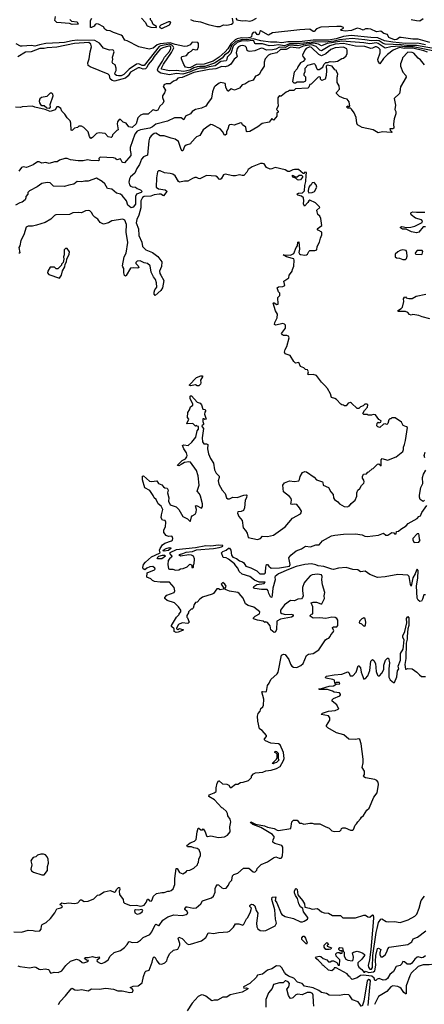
# Model space of a CAD drawing. Extents: x 2386423 to 2568864, y 578392 to 761999.
# Tile 303 of 454: x 2476545 to 2481329, y 672298 to 683936. Entities that reach past the tile are written whole.
import ezdxf

# ---------------------------------------------------------------- set-up
doc = ezdxf.new("R2010")
doc.units = 0

msp = doc.modelspace()

# ---------------------------------------------------------------- linework, layer by layer
at = {"layer": '0CON05XD'}
for points in [[(2477137, 683937), (2477159, 683919), (2477225, 683910), (2477238, 683882), (2477165, 683878), (2477135, 683892), (2476985, 683902), (2476960, 683925), (2476970, 683975)], [(2481395, 683667), (2481255, 683707), (2481195, 683705), (2481055, 683726), (2481035, 683724), (2481005, 683702), (2480975, 683700), (2480911, 683725), (2480895, 683761), (2480852, 683772), (2480815, 683799), (2480765, 683791), (2480698, 683825), (2480665, 683830), (2480635, 683827), (2480605, 683814), (2480569, 683829), (2480535, 683835), (2480470, 683810), (2480395, 683801), (2480348, 683808), (2480340, 683815), (2480373, 683835), (2480374, 683845), (2480344, 683854), (2480296, 683856), (2480104, 683846), (2480055, 683829), (2480025, 683796), (2480015, 683796), (2479975, 683823), (2479857, 683817), (2479535, 683779), (2479485, 683755), (2479396, 683804), (2479384, 683796), (2479376, 683764), (2479365, 683759), (2479353, 683763), (2479335, 683788), (2479305, 683785), (2479288, 683765), (2479287, 683735), (2479270, 683725), (2479225, 683718), (2479168, 683722), (2479115, 683710), (2479092, 683698), (2479041, 683649), (2479005, 683590), (2478974, 683555), (2478905, 683494), (2478833, 683445), (2478725, 683411), (2478633, 683407), (2478565, 683371), (2478545, 683367), (2478504, 683375), (2478484, 683405), (2478457, 683475), (2478460, 683495), (2478468, 683502), (2478518, 683512), (2478543, 683547), (2478573, 683565), (2478595, 683588), (2478625, 683580), (2478646, 683585), (2478659, 683615), (2478658, 683655), (2478650, 683665), (2478585, 683670), (2478561, 683639), (2478525, 683624), (2478495, 683621), (2478385, 683642), (2478325, 683663), (2478205, 683651), (2478172, 683638), (2478125, 683598), (2478075, 683589), (2477955, 683615), (2477815, 683688), (2477789, 683695), (2477762, 683742), (2477745, 683755), (2477654, 683784), (2477615, 683806), (2477575, 683809), (2477553, 683823), (2477535, 683850), (2477475, 683884), (2477455, 683887), (2477439, 683881), (2477425, 683860), (2477395, 683842), (2477382, 683845), (2477383, 683925), (2477398, 683955)], [(2477984, 683954), (2478028, 683908), (2478053, 683865), (2478095, 683848), (2478162, 683845), (2478162, 683855), (2478125, 683878), (2478108, 683918), (2478093, 683935), (2478090, 683955)], [(2478225, 683834), (2478315, 683875), (2478331, 683905), (2478325, 683911), (2478305, 683909), (2478215, 683872), (2478199, 683855), (2478203, 683845), (2478225, 683834)], [(2478565, 683939), (2478601, 683921), (2478682, 683912), (2478775, 683878), (2478877, 683857), (2478915, 683857), (2478955, 683875), (2478995, 683871), (2479051, 683885), (2479066, 683895), (2479069, 683905), (2479062, 683955)], [(2479102, 683955), (2479111, 683935), (2479175, 683921), (2479215, 683927), (2479265, 683919), (2479294, 683926), (2479346, 683954)], [(2481175, 683940), (2481235, 683926), (2481276, 683924), (2481315, 683951)], [(2481430, 683570), (2481196, 683616), (2481095, 683615), (2481045, 683624), (2480935, 683615), (2480865, 683598), (2480785, 683655), (2480765, 683662), (2480685, 683649), (2480615, 683662), (2480355, 683681), (2480181, 683655), (2480115, 683626), (2480076, 683646), (2480017, 683657), (2479903, 683643), (2479835, 683629), (2479735, 683635), (2479685, 683608), (2479615, 683611), (2479575, 683587), (2479535, 683580), (2479465, 683577), (2479425, 683595), (2479400, 683600), (2479325, 683569), (2479265, 683562), (2479245, 683564), (2479235, 683572), (2479226, 683606), (2479212, 683622), (2479178, 683632), (2479155, 683629), (2479131, 683615), (2479116, 683595), (2479106, 683545), (2479117, 683505), (2479113, 683495), (2479080, 683470), (2479040, 683410), (2479015, 683392), (2478975, 683379), (2478935, 683383), (2478865, 683354), (2478785, 683348), (2478605, 683311), (2478465, 683251), (2478435, 683250), (2478415, 683246), (2478395, 683222), (2478365, 683210), (2478325, 683180), (2478275, 683180), (2478250, 683165), (2478250, 683155), (2478240, 683145), (2478268, 683105), (2478257, 683073), (2478232, 683035), (2478233, 683015), (2478250, 682975), (2478237, 682945), (2478202, 682915), (2478180, 682865), (2478155, 682860), (2478129, 682869), (2478115, 682867), (2478065, 682820), (2478005, 682819), (2477975, 682808), (2477943, 682775), (2477921, 682705), (2477875, 682663), (2477835, 682670), (2477804, 682714), (2477768, 682725), (2477735, 682758), (2477720, 682755), (2477702, 682728), (2477697, 682705), (2477710, 682635), (2477694, 682626), (2477642, 682575), (2477638, 682555), (2477625, 682543), (2477593, 682553), (2477555, 682590), (2477485, 682600), (2477455, 682591), (2477405, 682544), (2477385, 682533), (2477371, 682555), (2477355, 682610), (2477305, 682662), (2477275, 682678), (2477243, 682677), (2477227, 682663), (2477195, 682653), (2477165, 682628), (2477155, 682630), (2477151, 682715), (2477140, 682740), (2477107, 682775), (2477080, 682820), (2477044, 682854), (2477030, 682885), (2477005, 682908), (2476984, 682906), (2476965, 682872), (2476905, 682852), (2476846, 682876), (2476725, 682901), (2476695, 682916), (2476575, 682908), (2476555, 682900), (2476495, 682902)], [(2481345, 683638), (2481247, 683657), (2481106, 683654), (2480955, 683670), (2480858, 683688), (2480779, 683721), (2480695, 683725), (2480465, 683751), (2480375, 683737), (2480285, 683711), (2480195, 683696), (2480015, 683694), (2479855, 683675), (2479717, 683673), (2479645, 683664), (2479585, 683672), (2479511, 683671), (2479395, 683686), (2479305, 683709), (2479228, 683698), (2479175, 683704), (2479101, 683679), (2479050, 683630), (2479028, 683575), (2479005, 683545), (2478968, 683515), (2478940, 683480), (2478849, 683421), (2478735, 683383), (2478675, 683384), (2478642, 683378), (2478605, 683366), (2478555, 683338), (2478485, 683325), (2478395, 683337), (2478315, 683333), (2478223, 683353), (2478222, 683365), (2478245, 683410), (2478341, 683549), (2478366, 683605), (2478360, 683620), (2478343, 683635), (2478315, 683645), (2478215, 683627), (2478195, 683618), (2478015, 683395), (2477995, 683396), (2477955, 683413), (2477925, 683411), (2477839, 683351), (2477775, 683287), (2477746, 683274), (2477715, 683271), (2477689, 683275), (2477675, 683287), (2477670, 683305), (2477687, 683335), (2477685, 683365), (2477673, 683403), (2477645, 683418), (2477638, 683435), (2477647, 683465), (2477643, 683495), (2477664, 683555), (2477655, 683574), (2477645, 683580), (2477605, 683576), (2477535, 683599), (2477490, 683660), (2477435, 683690), (2477226, 683694), (2477164, 683686), (2477075, 683665), (2477011, 683661), (2476855, 683654), (2476779, 683641), (2476725, 683625), (2476685, 683630), (2476573, 683623), (2476555, 683625), (2476505, 683649)], [(2481595, 683568), (2481235, 683630), (2481121, 683631), (2481055, 683639), (2480865, 683646), (2480843, 683653), (2480796, 683685), (2480765, 683692), (2480705, 683686), (2480625, 683700), (2480475, 683712), (2480325, 683700), (2480263, 683683), (2480155, 683672), (2480046, 683674), (2479825, 683652), (2479735, 683652), (2479675, 683628), (2479605, 683639), (2479555, 683630), (2479495, 683629), (2479415, 683649), (2479335, 683649), (2479324, 683655), (2479312, 683685), (2479295, 683692), (2479235, 683681), (2479175, 683688), (2479115, 683667), (2479068, 683625), (2479040, 683535), (2478999, 683495), (2478995, 683465), (2478985, 683450), (2478925, 683441), (2478855, 683391), (2478785, 683380), (2478735, 683363), (2478675, 683364), (2478595, 683337), (2478565, 683320), (2478475, 683292), (2478401, 683299), (2478315, 683286), (2478215, 683306), (2478184, 683324), (2478176, 683345), (2478181, 683369), (2478235, 683445), (2478257, 683493), (2478315, 683561), (2478332, 683595), (2478332, 683615), (2478325, 683623), (2478305, 683625), (2478237, 683605), (2478205, 683586), (2478135, 683503), (2478110, 683460), (2478065, 683408), (2478048, 683372), (2478033, 683357), (2478005, 683352), (2477965, 683366), (2477944, 683366), (2477857, 683315), (2477828, 683272), (2477796, 683244), (2477665, 683211), (2477639, 683219), (2477616, 683236), (2477608, 683275), (2477593, 683293), (2477378, 683378), (2477355, 683395), (2477350, 683425), (2477367, 683475), (2477378, 683555), (2477394, 683615), (2477388, 683645), (2477362, 683665), (2477195, 683653), (2476985, 683612), (2476870, 683605), (2476835, 683594), (2476785, 683595), (2476682, 683558), (2476615, 683552), (2476525, 683499)], [(2481365, 683552), (2481325, 683567), (2481195, 683599), (2481095, 683594), (2481035, 683606), (2480961, 683575), (2480892, 683525), (2480845, 683476), (2480805, 683414), (2480783, 683445), (2480778, 683465), (2480808, 683545), (2480807, 683585), (2480787, 683605), (2480765, 683617), (2480749, 683615), (2480715, 683598), (2480695, 683597), (2480625, 683621), (2480515, 683624), (2480375, 683653), (2480275, 683648), (2480211, 683629), (2480115, 683570), (2480095, 683577), (2480049, 683619), (2479995, 683640), (2479898, 683622), (2479845, 683601), (2479745, 683612), (2479695, 683585), (2479630, 683585), (2479586, 683544), (2479512, 683528), (2479486, 683515), (2479448, 683475), (2479437, 683435), (2479435, 683387), (2479405, 683340), (2479375, 683290), (2479358, 683275), (2479335, 683268), (2479305, 683222), (2479255, 683207), (2479205, 683173), (2479175, 683168), (2479143, 683127), (2479085, 683102), (2479045, 683118), (2479015, 683092), (2479005, 683092), (2478981, 683135), (2478980, 683170), (2478973, 683183), (2478925, 683192), (2478903, 683185), (2478855, 683151), (2478845, 683137), (2478826, 683085), (2478812, 683008), (2478772, 682958), (2478747, 682915), (2478695, 682892), (2478625, 682873), (2478585, 682852), (2478565, 682823), (2478504, 682796), (2478485, 682752), (2478455, 682776), (2478375, 682776), (2478292, 682738), (2478155, 682701), (2478115, 682668), (2478083, 682655), (2477975, 682635), (2477935, 682620), (2477907, 682585), (2477852, 682425), (2477851, 682395), (2477861, 682355), (2477858, 682332), (2477785, 682246), (2477765, 682247), (2477755, 682253), (2477735, 682292), (2477695, 682280), (2477682, 682295), (2477655, 682303), (2477498, 682312), (2477482, 682295), (2477486, 682274), (2477475, 682268), (2477385, 682272), (2477345, 682281), (2477295, 682269), (2477235, 682267), (2477145, 682278), (2477105, 682297), (2477077, 682297), (2477015, 682277), (2476990, 682255), (2476955, 682257), (2476895, 682237), (2476855, 682250), (2476805, 682240), (2476775, 682258), (2476755, 682257), (2476705, 682220), (2476666, 682204), (2476625, 682191), (2476585, 682198), (2476565, 682190), (2476536, 682145)], [(2481333, 683403), (2481285, 683463), (2481255, 683480), (2481205, 683540), (2481185, 683547), (2481135, 683553), (2481073, 683487), (2481066, 683465), (2481049, 683415), (2481048, 683388), (2481076, 683315), (2481112, 683275), (2481116, 683255), (2481046, 683144), (2481041, 683085), (2481034, 683065), (2480972, 683005), (2480990, 682925), (2480980, 682875), (2480992, 682852), (2480993, 682825), (2480974, 682765), (2480964, 682706), (2480968, 682655), (2480955, 682648), (2480920, 682645), (2480925, 682630), (2480950, 682605), (2480939, 682601), (2480835, 682610), (2480785, 682599), (2480725, 682636), (2480595, 682661), (2480538, 682695), (2480530, 682715), (2480525, 682780), (2480500, 682835), (2480469, 682879), (2480455, 682890), (2480425, 682890), (2480410, 682905), (2480425, 682920), (2480435, 682910), (2480450, 682915), (2480440, 682965), (2480416, 682996), (2480383, 683003), (2480325, 683030), (2480292, 683065), (2480290, 683075), (2480327, 683115), (2480322, 683155), (2480300, 683195), (2480298, 683255), (2480303, 683267), (2480308, 683295), (2480290, 683325), (2480290, 683335), (2480272, 683342), (2480240, 683385), (2480182, 683398), (2480170, 683385), (2480173, 683335), (2480168, 683275), (2480156, 683234), (2480118, 683218), (2480103, 683233), (2480102, 683252), (2480095, 683260), (2480075, 683258), (2479990, 683175), (2479975, 683170), (2479965, 683140), (2479952, 683128), (2479805, 683120), (2479785, 683100), (2479735, 683100), (2479725, 683090), (2479695, 683080), (2479637, 683033), (2479623, 683033), (2479615, 683040), (2479597, 683013), (2479596, 682956), (2479603, 682917), (2479583, 682875), (2479600, 682855), (2479600, 682845), (2479587, 682833), (2479584, 682795), (2479575, 682779), (2479545, 682750), (2479525, 682770), (2479520, 682755), (2479494, 682726), (2479412, 682708), (2479361, 682669), (2479266, 682614), (2479235, 682610), (2479228, 682615), (2479218, 682665), (2479178, 682695), (2479170, 682715), (2479155, 682718), (2479079, 682691), (2479045, 682697), (2479025, 682692), (2479016, 682684), (2479006, 682644), (2478990, 682615), (2478990, 682585), (2478975, 682570), (2478965, 682570), (2478943, 682615), (2478915, 682647), (2478825, 682694), (2478805, 682696), (2478785, 682686), (2478713, 682635), (2478673, 682567), (2478635, 682550), (2478574, 682486), (2478563, 682467), (2478513, 682455), (2478495, 682438), (2478472, 682388), (2478465, 682388), (2478455, 682400), (2478421, 682495), (2478385, 682524), (2478335, 682534), (2478253, 682563), (2478205, 682563), (2478155, 682596), (2478135, 682592), (2478099, 682565), (2478081, 682535), (2478072, 682505), (2478057, 682333), (2478010, 682315), (2477984, 682286), (2477963, 682225), (2477932, 682178), (2477907, 682123), (2477855, 682078), (2477842, 682055), (2477836, 682014), (2477844, 681985), (2477855, 681970), (2477875, 681961), (2477915, 681957), (2477935, 681939), (2477972, 681925), (2477993, 681905), (2477983, 681895), (2477928, 681872), (2477915, 681848), (2477914, 681755), (2477885, 681720), (2477865, 681713), (2477822, 681745), (2477806, 681795), (2477758, 681858), (2477735, 681872), (2477688, 681885), (2477634, 681934), (2477585, 681942), (2477550, 681995), (2477520, 682025), (2477455, 682063), (2477355, 682027), (2477315, 682027), (2477275, 682018), (2477225, 682022), (2477185, 681991), (2477125, 681981), (2477075, 681964), (2476945, 681968), (2476905, 682006), (2476868, 682012), (2476805, 681999), (2476751, 681959), (2476660, 681915), (2476640, 681895), (2476640, 681875), (2476618, 681845), (2476619, 681831), (2476608, 681805), (2476575, 681780), (2476545, 681772), (2476495, 681743)], [(2479805, 683190), (2479825, 683202), (2479905, 683200), (2479930, 683215), (2479930, 683255), (2479910, 683275), (2479910, 683295), (2479920, 683325), (2479920, 683365), (2479953, 683397), (2480025, 683420), (2480037, 683407), (2480057, 683357), (2480068, 683348), (2480085, 683348), (2480128, 683375), (2480140, 683405), (2480165, 683430), (2480185, 683430), (2480215, 683442), (2480255, 683437), (2480303, 683447), (2480353, 683477), (2480375, 683480), (2480405, 683510), (2480417, 683535), (2480417, 683575), (2480411, 683591), (2480375, 683611), (2480275, 683604), (2480225, 683585), (2480165, 683531), (2480115, 683508), (2480083, 683523), (2479995, 683608), (2479975, 683615), (2479934, 683595), (2479918, 683575), (2479888, 683515), (2479892, 683502), (2479918, 683475), (2479918, 683465), (2479896, 683444), (2479865, 683428), (2479832, 683378), (2479824, 683356), (2479790, 683315), (2479770, 683205), (2479785, 683190), (2479805, 683190)], [(2476895, 682890), (2476908, 682902), (2476907, 682935), (2476941, 683035), (2476937, 683057), (2476925, 683068), (2476905, 683068), (2476865, 683030), (2476803, 683017), (2476785, 683000), (2476777, 682973), (2476778, 682955), (2476792, 682932), (2476805, 682923), (2476835, 682922), (2476866, 682896), (2476895, 682890)], [(2480777, 678683), (2480790, 678685), (2480818, 678662), (2480818, 678732), (2480832, 678748), (2480895, 678730), (2480905, 678732), (2480995, 678768), (2481075, 678832), (2481082, 678855), (2481082, 678885), (2481096, 678914), (2481106, 678964), (2481130, 679115), (2481120, 679125), (2481080, 679140), (2481059, 679179), (2480985, 679230), (2480945, 679230), (2480935, 679220), (2480922, 679218), (2480910, 679205), (2480897, 679163), (2480887, 679153), (2480865, 679160), (2480846, 679154), (2480805, 679117), (2480778, 679125), (2480768, 679135), (2480773, 679167), (2480785, 679180), (2480792, 679172), (2480815, 679180), (2480820, 679195), (2480792, 679212), (2480750, 679265), (2480725, 679270), (2480705, 679260), (2480665, 679260), (2480655, 679268), (2480615, 679270), (2480603, 679283), (2480622, 679318), (2480658, 679355), (2480660, 679385), (2480655, 679390), (2480625, 679390), (2480605, 679370), (2480575, 679360), (2480555, 679340), (2480535, 679340), (2480470, 679405), (2480455, 679410), (2480427, 679403), (2480405, 679370), (2480385, 679370), (2480375, 679380), (2480355, 679382), (2480341, 679391), (2480292, 679445), (2480270, 679460), (2480231, 679471), (2480218, 679515), (2480186, 679576), (2480153, 679613), (2480115, 679652), (2480055, 679732), (2480015, 679742), (2479955, 679738), (2479950, 679745), (2479960, 679775), (2479946, 679796), (2479923, 679803), (2479905, 679820), (2479867, 679837), (2479846, 679886), (2479805, 679878), (2479787, 679895), (2479741, 679965), (2479685, 679988), (2479677, 680005), (2479682, 680038), (2479702, 680075), (2479732, 680175), (2479725, 680197), (2479705, 680203), (2479664, 680204), (2479651, 680211), (2479642, 680225), (2479689, 680291), (2479686, 680325), (2479675, 680338), (2479655, 680347), (2479575, 680327), (2479558, 680335), (2479560, 680355), (2479589, 680411), (2479593, 680455), (2479569, 680495), (2479542, 680585), (2479545, 680590), (2479555, 680588), (2479585, 680570), (2479600, 680575), (2479598, 680652), (2479620, 680675), (2479620, 680705), (2479605, 680720), (2479588, 680765), (2479605, 680777), (2479655, 680782), (2479680, 680795), (2479670, 680845), (2479728, 680885), (2479732, 680915), (2479748, 680935), (2479768, 680965), (2479770, 680985), (2479787, 681023), (2479792, 681095), (2479785, 681108), (2479770, 681115), (2479700, 681135), (2479660, 681155), (2479745, 681154), (2479788, 681172), (2479813, 681245), (2479828, 681265), (2479833, 681305), (2479845, 681310), (2479853, 681225), (2479847, 681185), (2479855, 681168), (2479865, 681162), (2479915, 681154), (2479935, 681158), (2479948, 681165), (2479963, 681197), (2479975, 681208), (2480035, 681208), (2480060, 681215), (2480063, 681255), (2480088, 681305), (2480100, 681355), (2480118, 681395), (2480116, 681426), (2480075, 681450), (2480062, 681465), (2480117, 681505), (2480106, 681586), (2480094, 681614), (2480072, 681635), (2480062, 681665), (2480060, 681685), (2480092, 681715), (2480088, 681725), (2480043, 681773), (2479975, 681802), (2479962, 681795), (2479953, 681775), (2479912, 681732), (2479899, 681759), (2479906, 681795), (2479900, 681830), (2479875, 681851), (2479835, 681862), (2479822, 681875), (2479840, 681885), (2479889, 681891), (2479914, 681915), (2479918, 681975), (2479930, 682025), (2479933, 682095), (2479935, 682130), (2479918, 682132), (2479905, 682120), (2479895, 682120), (2479840, 682165), (2479794, 682166), (2479775, 682162), (2479735, 682140), (2479715, 682140), (2479685, 682162), (2479565, 682190), (2479527, 682173), (2479505, 682170), (2479465, 682191), (2479435, 682233), (2479415, 682237), (2479392, 682235), (2479292, 682198), (2479246, 682164), (2479231, 682135), (2479195, 682096), (2479175, 682094), (2479145, 682104), (2479095, 682092), (2479065, 682092), (2478975, 682110), (2478955, 682101), (2478926, 682055), (2478915, 682048), (2478905, 682050), (2478885, 682074), (2478865, 682086), (2478755, 682096), (2478675, 682056), (2478658, 682058), (2478635, 682070), (2478615, 682069), (2478589, 682061), (2478535, 682028), (2478495, 682029), (2478435, 682014), (2478422, 682022), (2478385, 682089), (2478355, 682109), (2478325, 682119), (2478257, 682127), (2478205, 682149), (2478185, 682149), (2478174, 682136), (2478162, 682068), (2478157, 681955), (2478185, 681937), (2478265, 681924), (2478281, 681915), (2478284, 681905), (2478245, 681856), (2478215, 681872), (2478195, 681874), (2478135, 681865), (2478095, 681849), (2478015, 681848), (2477997, 681835), (2477979, 681795), (2477976, 681714), (2477952, 681625), (2477931, 681575), (2477924, 681535), (2477948, 681465), (2477954, 681384), (2477989, 681305), (2477999, 681255), (2478035, 681215), (2478115, 681184), (2478179, 681139), (2478226, 681075), (2478223, 681017), (2478198, 680965), (2478202, 680935), (2478215, 680915), (2478248, 680855), (2478232, 680768), (2478213, 680737), (2478145, 680678), (2478135, 680690), (2478134, 680715), (2478144, 680745), (2478167, 680773), (2478161, 680825), (2478150, 680865), (2478127, 680895), (2478101, 680951), (2478089, 681025), (2478055, 681053), (2478015, 681061), (2477970, 681085), (2477935, 681081), (2477917, 681065), (2477917, 681055), (2477945, 681027), (2477952, 681005), (2477935, 680998), (2477885, 681004), (2477855, 680998), (2477805, 680911), (2477795, 680903), (2477785, 680912), (2477776, 680945), (2477776, 680995), (2477763, 681013), (2477762, 681025), (2477780, 681135), (2477804, 681175), (2477824, 681304), (2477803, 681423), (2477807, 681515), (2477788, 681565), (2477765, 681579), (2477635, 681560), (2477595, 681534), (2477535, 681518), (2477495, 681540), (2477470, 681580), (2477433, 681603), (2477415, 681622), (2477396, 681656), (2477375, 681676), (2477360, 681680), (2477322, 681678), (2477276, 681654), (2477235, 681658), (2477175, 681652), (2477135, 681634), (2476972, 681628), (2476955, 681621), (2476915, 681579), (2476845, 681540), (2476745, 681506), (2476695, 681496), (2476646, 681494), (2476622, 681485), (2476594, 681395), (2476559, 681325), (2476547, 681265), (2476534, 681245), (2476545, 681182), (2476536, 681174)], [(2479845, 682039), (2479828, 682045), (2479815, 682060), (2479780, 682075), (2479770, 682085), (2479772, 682098), (2479805, 682080), (2479825, 682080), (2479848, 682098), (2479878, 682098), (2479888, 682088), (2479887, 682075), (2479865, 682043), (2479845, 682039)], [(2479965, 681891), (2480005, 681894), (2480030, 681905), (2480058, 681955), (2480052, 681985), (2480025, 682012), (2480004, 682006), (2479992, 681985), (2479975, 681972), (2479964, 681955), (2479954, 681916), (2479954, 681904), (2479965, 681891)], [(2481345, 681489), (2481315, 681488), (2481266, 681425), (2481236, 681416), (2481178, 681428), (2481115, 681461), (2481072, 681462), (2481048, 681475), (2481048, 681485), (2481065, 681493), (2481119, 681479), (2481168, 681482), (2481215, 681497), (2481302, 681538), (2481306, 681555), (2481295, 681569), (2481225, 681591), (2481175, 681630), (2481168, 681645), (2481172, 681658), (2481195, 681665), (2481235, 681660), (2481335, 681662)], [(2477015, 680880), (2477040, 680915), (2477053, 680967), (2477078, 681015), (2477083, 681047), (2477098, 681075), (2477103, 681107), (2477130, 681165), (2477132, 681192), (2477105, 681230), (2477085, 681230), (2477070, 681215), (2477070, 681155), (2477062, 681135), (2477068, 681105), (2477060, 681065), (2477040, 681045), (2477040, 681035), (2476995, 680990), (2476975, 680990), (2476955, 681010), (2476905, 681010), (2476878, 680965), (2476873, 680943), (2476890, 680925), (2477015, 680880)], [(2481075, 681100), (2481105, 681102), (2481119, 681115), (2481128, 681142), (2481124, 681185), (2481115, 681210), (2481075, 681217), (2481045, 681209), (2481015, 681193), (2480984, 681165), (2480983, 681135), (2481000, 681120), (2481035, 681116), (2481075, 681100)], [(2481295, 681160), (2481302, 681165), (2481312, 681195), (2481305, 681208), (2481245, 681207), (2481224, 681185), (2481222, 681172), (2481230, 681165), (2481295, 681160)], [(2481395, 680400), (2481305, 680424), (2481265, 680441), (2481195, 680450), (2481175, 680443), (2481155, 680453), (2481134, 680474), (2481105, 680486), (2481025, 680488), (2481012, 680495), (2481055, 680523), (2481070, 680540), (2481087, 680607), (2481082, 680635), (2481093, 680657), (2481105, 680660), (2481115, 680650), (2481145, 680640), (2481185, 680640), (2481233, 680667), (2481347, 680693)], [(2478565, 679608), (2478550, 679615), (2478634, 679706), (2478685, 679726), (2478707, 679727), (2478708, 679715), (2478683, 679675), (2478687, 679645), (2478682, 679628), (2478665, 679610), (2478645, 679610), (2478625, 679622), (2478565, 679608)], [(2478653, 673967), (2478660, 673975), (2478662, 674015), (2478684, 674055), (2478682, 674082), (2478666, 674125), (2478645, 674141), (2478605, 674148), (2478575, 674161), (2478528, 674158), (2478522, 674175), (2478560, 674205), (2478610, 674225), (2478632, 674245), (2478642, 674335), (2478655, 674380), (2478665, 674380), (2478685, 674360), (2478705, 674360), (2478715, 674370), (2478738, 674338), (2478755, 674290), (2478765, 674280), (2478805, 674288), (2478895, 674270), (2478965, 674277), (2479003, 674297), (2479032, 674335), (2479030, 674395), (2479043, 674453), (2479033, 674485), (2479007, 674525), (2479002, 674555), (2478992, 674575), (2478948, 674618), (2478935, 674620), (2478849, 674715), (2478780, 674755), (2478784, 674775), (2478843, 674797), (2478868, 674815), (2478868, 674855), (2478878, 674912), (2478895, 674940), (2478905, 674940), (2478943, 674903), (2478995, 674898), (2479017, 674887), (2479032, 674862), (2479045, 674860), (2479095, 674900), (2479125, 674900), (2479155, 674920), (2479187, 674923), (2479250, 674945), (2479285, 674980), (2479287, 674995), (2479308, 675022), (2479335, 675032), (2479418, 675042), (2479454, 675056), (2479520, 675065), (2479582, 675085), (2479625, 675110), (2479665, 675180), (2479671, 675205), (2479666, 675275), (2479626, 675366), (2479605, 675376), (2479514, 675384), (2479452, 675412), (2479440, 675425), (2479440, 675435), (2479463, 675465), (2479462, 675475), (2479413, 675533), (2479382, 675555), (2479360, 675645), (2479356, 675705), (2479364, 675736), (2479387, 675763), (2479398, 675795), (2479418, 675815), (2479427, 675835), (2479430, 675905), (2479408, 675992), (2479415, 675997), (2479455, 675990), (2479463, 675997), (2479474, 676065), (2479495, 676092), (2479514, 676136), (2479588, 676205), (2479600, 676225), (2479640, 676425), (2479665, 676437), (2479685, 676432), (2479728, 676372), (2479745, 676318), (2479762, 676295), (2479782, 676282), (2479823, 676277), (2479868, 676302), (2479895, 676328), (2479938, 676422), (2479960, 676435), (2480015, 676446), (2480082, 676488), (2480162, 676605), (2480175, 676618), (2480200, 676625), (2480217, 676645), (2480224, 676666), (2480252, 676695), (2480258, 676715), (2480242, 676745), (2480245, 676750), (2480255, 676758), (2480295, 676760), (2480306, 676775), (2480305, 676840), (2480295, 676858), (2480275, 676870), (2480236, 676874), (2480165, 676859), (2480095, 676868), (2480016, 676864), (2479980, 676885), (2479980, 676895), (2479995, 676910), (2480010, 676915), (2480010, 676995), (2479990, 677045), (2480015, 677052), (2480055, 677052), (2480105, 677030), (2480118, 677032), (2480150, 677095), (2480146, 677125), (2480154, 677166), (2480124, 677255), (2480119, 677315), (2480123, 677355), (2480114, 677374), (2480065, 677384), (2480005, 677376), (2479979, 677361), (2479925, 677300), (2479909, 677281), (2479887, 677225), (2479887, 677185), (2479898, 677125), (2479890, 677105), (2479875, 677092), (2479833, 677087), (2479795, 677068), (2479745, 677072), (2479675, 677020), (2479628, 676955), (2479628, 676928), (2479646, 676916), (2479686, 676904), (2479755, 676910), (2479770, 676905), (2479780, 676895), (2479780, 676885), (2479760, 676875), (2479630, 676850), (2479587, 676825), (2479580, 676725), (2479565, 676698), (2479555, 676692), (2479516, 676726), (2479505, 676770), (2479475, 676812), (2479453, 676817), (2479445, 676810), (2479425, 676826), (2479355, 676838), (2479310, 676855), (2479310, 676865), (2479328, 676885), (2479382, 676915), (2479386, 676936), (2479315, 676994), (2479245, 677011), (2479215, 677030), (2479187, 677097), (2479141, 677155), (2479125, 677166), (2479025, 677183), (2478985, 677197), (2478970, 677205), (2478985, 677240), (2478972, 677265), (2478945, 677282), (2478928, 677265), (2478960, 677215), (2478950, 677205), (2478915, 677198), (2478895, 677208), (2478875, 677208), (2478838, 677155), (2478822, 677145), (2478708, 677112), (2478674, 677086), (2478645, 677052), (2478624, 677046), (2478609, 677025), (2478595, 676980), (2478585, 676970), (2478572, 676968), (2478540, 676935), (2478540, 676925), (2478520, 676895), (2478520, 676875), (2478530, 676865), (2478550, 676815), (2478532, 676798), (2478465, 676808), (2478424, 676786), (2478400, 676745), (2478400, 676735), (2478415, 676730), (2478435, 676738), (2478480, 676725), (2478470, 676715), (2478420, 676695), (2478395, 676692), (2478370, 676705), (2478370, 676735), (2478340, 676765), (2478340, 676775), (2478398, 676875), (2478430, 676905), (2478430, 676915), (2478450, 676935), (2478450, 676955), (2478422, 676995), (2478374, 677044), (2478289, 677069), (2478262, 677095), (2478263, 677107), (2478285, 677132), (2478370, 677165), (2478378, 677185), (2478370, 677225), (2478315, 677288), (2478205, 677287), (2478137, 677297), (2478115, 677308), (2478095, 677328), (2478050, 677345), (2478053, 677397), (2478140, 677435), (2478147, 677443), (2478141, 677455), (2478121, 677471), (2478085, 677468), (2478049, 677455), (2478023, 677433), (2478006, 677446), (2478002, 677462), (2478009, 677495), (2478031, 677525), (2478104, 677586), (2478200, 677630), (2478204, 677635), (2478198, 677665), (2478204, 677686), (2478235, 677729), (2478260, 677750), (2478339, 677775), (2478351, 677785), (2478356, 677805), (2478346, 677826), (2478335, 677832), (2478305, 677827), (2478275, 677839), (2478249, 677875), (2478250, 677905), (2478268, 677942), (2478271, 677995), (2478266, 678016), (2478235, 678020), (2478218, 678048), (2478221, 678085), (2478238, 678145), (2478216, 678185), (2478184, 678215), (2478158, 678265), (2478136, 678286), (2478125, 678312), (2478082, 678372), (2478024, 678404), (2477997, 678497), (2477998, 678542), (2478008, 678545), (2478081, 678481), (2478105, 678476), (2478166, 678486), (2478185, 678452), (2478225, 678440), (2478244, 678414), (2478263, 678403), (2478288, 678398), (2478302, 678375), (2478291, 678345), (2478309, 678285), (2478304, 678244), (2478325, 678200), (2478395, 678180), (2478426, 678145), (2478475, 678065), (2478529, 678035), (2478555, 678008), (2478565, 678008), (2478575, 678058), (2478585, 678070), (2478619, 678091), (2478633, 678117), (2478636, 678145), (2478625, 678190), (2478635, 678192), (2478695, 678162), (2478708, 678182), (2478706, 678215), (2478684, 678305), (2478671, 678331), (2478643, 678365), (2478666, 678435), (2478657, 678545), (2478635, 678608), (2478565, 678707), (2478545, 678711), (2478495, 678701), (2478455, 678680), (2478425, 678662), (2478410, 678665), (2478413, 678675), (2478465, 678727), (2478505, 678746), (2478521, 678769), (2478524, 678785), (2478518, 678818), (2478485, 678862), (2478470, 678905), (2478485, 678910), (2478537, 678903), (2478579, 678941), (2478628, 679002), (2478644, 679076), (2478660, 679095), (2478658, 679128), (2478645, 679130), (2478635, 679140), (2478623, 679133), (2478592, 679162), (2478525, 679160), (2478520, 679165), (2478543, 679215), (2478531, 679235), (2478532, 679295), (2478552, 679325), (2478565, 679360), (2478592, 679378), (2478592, 679395), (2478562, 679455), (2478560, 679485), (2478565, 679490), (2478575, 679490), (2478644, 679414), (2478678, 679405), (2478693, 679385), (2478711, 679331), (2478735, 679328), (2478746, 679316), (2478734, 679296), (2478730, 679275), (2478750, 679215), (2478735, 679210), (2478725, 679220), (2478712, 679218), (2478712, 679185), (2478720, 679165), (2478717, 679153), (2478700, 679135), (2478702, 679122), (2478718, 679105), (2478703, 678995), (2478706, 678946), (2478723, 678923), (2478755, 678922), (2478770, 678915), (2478764, 678865), (2478778, 678805), (2478801, 678751), (2478837, 678695), (2478848, 678615), (2478868, 678578), (2478902, 678542), (2478904, 678525), (2478891, 678485), (2478898, 678445), (2478938, 678375), (2478976, 678336), (2478990, 678285), (2479005, 678273), (2479025, 678271), (2479065, 678292), (2479115, 678289), (2479195, 678317), (2479225, 678320), (2479230, 678315), (2479228, 678285), (2479212, 678255), (2479203, 678167), (2479190, 678135), (2479165, 678122), (2479125, 678120), (2479120, 678105), (2479137, 678065), (2479177, 678015), (2479188, 677928), (2479215, 677898), (2479233, 677865), (2479248, 677815), (2479355, 677792), (2479392, 677805), (2479415, 677830), (2479475, 677827), (2479545, 677843), (2479685, 677942), (2479770, 678045), (2479864, 678096), (2479874, 678106), (2479877, 678125), (2479855, 678167), (2479820, 678205), (2479795, 678210), (2479765, 678204), (2479751, 678211), (2479759, 678255), (2479755, 678278), (2479735, 678300), (2479663, 678355), (2479657, 678435), (2479675, 678462), (2479735, 678487), (2479795, 678476), (2479845, 678487), (2479855, 678500), (2479860, 678535), (2479888, 678585), (2479915, 678597), (2479935, 678590), (2480028, 678528), (2480056, 678496), (2480124, 678474), (2480130, 678465), (2480134, 678434), (2480195, 678407), (2480224, 678355), (2480250, 678325), (2480257, 678285), (2480266, 678266), (2480306, 678236), (2480325, 678212), (2480383, 678183), (2480425, 678180), (2480435, 678190), (2480445, 678190), (2480464, 678216), (2480510, 678255), (2480532, 678305), (2480533, 678343), (2480542, 678375), (2480568, 678395), (2480585, 678430), (2480612, 678458), (2480617, 678475), (2480612, 678495), (2480598, 678515), (2480598, 678535), (2480610, 678565), (2480645, 678570), (2480663, 678587), (2480675, 678590), (2480712, 678628), (2480725, 678630), (2480738, 678642), (2480777, 678683)], [(2481337, 678757), (2481329, 678785), (2481341, 678825)], [(2481333, 678255), (2481315, 678243), (2481281, 678265), (2481273, 678293), (2481273, 678317), (2481287, 678405), (2481310, 678455), (2481306, 678525), (2481321, 678565), (2481348, 678612)], [(2481345, 677137), (2481325, 677138), (2481308, 677088), (2481296, 677064), (2481275, 677060), (2481255, 677073), (2481245, 677100), (2481236, 677245), (2481251, 677335), (2481258, 677425), (2481245, 677440), (2481235, 677430), (2481222, 677388), (2481195, 677338), (2481175, 677242), (2481165, 677260), (2481149, 677355), (2481135, 677369), (2481015, 677379), (2480865, 677350), (2480775, 677343), (2480685, 677377), (2480629, 677419), (2480575, 677410), (2480544, 677434), (2480485, 677438), (2480405, 677462), (2480315, 677454), (2480255, 677439), (2480235, 677441), (2480141, 677471), (2480075, 677480), (2480045, 677494), (2479995, 677505), (2479915, 677497), (2479815, 677472), (2479722, 677438), (2479604, 677385), (2479567, 677355), (2479563, 677345), (2479567, 677315), (2479538, 677215), (2479531, 677135), (2479525, 677112), (2479515, 677108), (2479491, 677155), (2479484, 677185), (2479470, 677200), (2479405, 677200), (2479325, 677211), (2479313, 677215), (2479308, 677225), (2479315, 677237), (2479350, 677260), (2479435, 677271), (2479446, 677286), (2479375, 677288), (2479322, 677312), (2479265, 677356), (2479174, 677384), (2479139, 677415), (2479125, 677454), (2479099, 677479), (2479084, 677505), (2479015, 677559), (2478985, 677577), (2478949, 677579), (2478930, 677635), (2478945, 677649), (2478986, 677664), (2479015, 677690), (2479025, 677690), (2479043, 677665), (2479050, 677605), (2479064, 677585), (2479108, 677568), (2479145, 677540), (2479179, 677529), (2479194, 677515), (2479218, 677475), (2479276, 677456), (2479350, 677420), (2479384, 677385), (2479435, 677387), (2479447, 677393), (2479452, 677405), (2479454, 677465), (2479465, 677498), (2479475, 677498), (2479490, 677475), (2479517, 677453), (2479615, 677457), (2479735, 677478), (2479742, 677495), (2479728, 677575), (2479752, 677605), (2479815, 677658), (2479875, 677680), (2479925, 677712), (2479985, 677707), (2480045, 677729), (2480085, 677730), (2480124, 677776), (2480230, 677835), (2480270, 677845), (2480375, 677855), (2480515, 677858), (2480595, 677846), (2480625, 677830), (2480655, 677827), (2480788, 677842), (2480845, 677867), (2480875, 677843), (2480896, 677844), (2480945, 677874), (2480969, 677869), (2480975, 677860), (2480995, 677860), (2481000, 677885), (2481025, 677890), (2481052, 677915), (2481115, 677953), (2481140, 677980), (2481245, 678042), (2481265, 678062), (2481285, 678070), (2481299, 678111), (2481357, 678193)], [(2481208, 677758), (2481265, 677760), (2481280, 677785), (2481272, 677792), (2481270, 677845), (2481265, 677858), (2481245, 677857), (2481194, 677805), (2481194, 677784), (2481208, 677758)], [(2478389, 677429), (2478425, 677433), (2478445, 677447), (2478479, 677451), (2478525, 677470), (2478555, 677500), (2478568, 677498), (2478580, 677485), (2478582, 677462), (2478595, 677460), (2478600, 677465), (2478600, 677495), (2478608, 677505), (2478612, 677565), (2478600, 677595), (2478578, 677605), (2478545, 677610), (2478445, 677593), (2478429, 677605), (2478435, 677615), (2478475, 677625), (2478515, 677642), (2478588, 677652), (2478635, 677670), (2478835, 677685), (2478905, 677698), (2478930, 677705), (2478947, 677715), (2478945, 677720), (2478896, 677726), (2478805, 677714), (2478745, 677716), (2478625, 677693), (2478395, 677669), (2478319, 677635), (2478317, 677625), (2478343, 677595), (2478340, 677585), (2478315, 677565), (2478301, 677545), (2478296, 677496), (2478305, 677447), (2478315, 677440), (2478355, 677440), (2478389, 677429)], [(2478225, 677564), (2478180, 677565), (2478171, 677575), (2478192, 677595), (2478235, 677607), (2478258, 677605), (2478269, 677595), (2478225, 677564)], [(2478255, 677655), (2478244, 677655), (2478242, 677665), (2478275, 677687), (2478315, 677698), (2478330, 677695), (2478335, 677688), (2478305, 677662), (2478255, 677655)], [(2476523, 672753), (2476545, 672744), (2476665, 672730), (2476715, 672742), (2476737, 672737), (2476775, 672713), (2476795, 672710), (2476845, 672717), (2476885, 672708), (2476895, 672700), (2476904, 672675), (2476915, 672667), (2476954, 672676), (2477000, 672675), (2477045, 672692), (2477090, 672755), (2477144, 672806), (2477215, 672830), (2477251, 672821), (2477285, 672790), (2477305, 672788), (2477350, 672805), (2477360, 672815), (2477335, 672820), (2477314, 672834), (2477310, 672845), (2477325, 672852), (2477355, 672852), (2477405, 672863), (2477445, 672850), (2477485, 672858), (2477487, 672845), (2477458, 672815), (2477462, 672805), (2477497, 672783), (2477515, 672782), (2477550, 672795), (2477592, 672825), (2477614, 672866), (2477661, 672909), (2477736, 672934), (2477785, 672968), (2477814, 673005), (2477835, 673037), (2477845, 673041), (2477875, 673027), (2477937, 673033), (2477974, 673056), (2478005, 673086), (2478085, 673124), (2478107, 673153), (2478145, 673239), (2478156, 673246), (2478185, 673228), (2478195, 673230), (2478236, 673294), (2478295, 673330), (2478366, 673354), (2478465, 673347), (2478515, 673358), (2478532, 673375), (2478527, 673395), (2478498, 673418), (2478498, 673425), (2478515, 673448), (2478525, 673450), (2478596, 673434), (2478631, 673439), (2478686, 673484), (2478705, 673520), (2478814, 673556), (2478838, 673575), (2478858, 673622), (2478857, 673665), (2478863, 673685), (2478885, 673712), (2478895, 673710), (2478935, 673674), (2478955, 673668), (2478985, 673670), (2479012, 673705), (2479024, 673736), (2479052, 673765), (2479062, 673815), (2479075, 673832), (2479125, 673848), (2479193, 673907), (2479255, 673908), (2479305, 673864), (2479325, 673860), (2479347, 673885), (2479352, 673905), (2479401, 673949), (2479475, 673983), (2479545, 674030), (2479575, 674040), (2479614, 674024), (2479635, 674026), (2479645, 674034), (2479654, 674055), (2479658, 674105), (2479656, 674155), (2479646, 674175), (2479560, 674200), (2479538, 674215), (2479540, 674245), (2479556, 674275), (2479536, 674305), (2479398, 674388), (2479302, 674425), (2479274, 674445), (2479277, 674453), (2479335, 674429), (2479438, 674408), (2479473, 674393), (2479554, 674374), (2479588, 674355), (2479605, 674352), (2479750, 674375), (2479762, 674455), (2479784, 674476), (2479825, 674473), (2479855, 674440), (2479875, 674438), (2479905, 674428), (2479975, 674438), (2480005, 674438), (2480025, 674430), (2480092, 674432), (2480155, 674398), (2480205, 674380), (2480235, 674350), (2480265, 674340), (2480330, 674345), (2480345, 674360), (2480350, 674375), (2480365, 674382), (2480395, 674382), (2480458, 674358), (2480482, 674358), (2480490, 674365), (2480512, 674415), (2480529, 674431), (2480544, 674456), (2480575, 674490), (2480585, 674510), (2480610, 674530), (2480648, 674592), (2480678, 674615), (2480733, 674745), (2480772, 674798), (2480789, 674895), (2480782, 674925), (2480768, 674945), (2480745, 674957), (2480635, 674976), (2480612, 674985), (2480610, 674995), (2480620, 675015), (2480620, 675055), (2480594, 675095), (2480607, 675153), (2480607, 675195), (2480582, 675375), (2480566, 675426), (2480555, 675436), (2480515, 675429), (2480435, 675433), (2480378, 675485), (2480290, 675505), (2480188, 675565), (2480173, 675583), (2480172, 675595), (2480210, 675655), (2480210, 675685), (2480195, 675707), (2480110, 675725), (2480125, 675740), (2480195, 675764), (2480275, 675771), (2480310, 675785), (2480320, 675795), (2480305, 675810), (2480295, 675838), (2480241, 675881), (2480238, 675895), (2480255, 675912), (2480330, 675945), (2480340, 675955), (2480340, 675965), (2480325, 675980), (2480265, 675988), (2480245, 676000), (2480185, 676017), (2480085, 676020), (2480080, 676025), (2480115, 676030), (2480205, 676059), (2480256, 676064), (2480285, 676080), (2480330, 676085), (2480325, 676100), (2480285, 676100), (2480275, 676090), (2480270, 676095), (2480269, 676129), (2480248, 676138), (2480165, 676153), (2480162, 676165), (2480172, 676175), (2480265, 676194), (2480355, 676199), (2480425, 676228), (2480435, 676220), (2480452, 676182), (2480485, 676182), (2480522, 676225), (2480545, 676300), (2480555, 676300), (2480574, 676274), (2480582, 676222), (2480593, 676193), (2480615, 676140), (2480635, 676148), (2480661, 676179), (2480686, 676244), (2480698, 676355), (2480715, 676372), (2480733, 676363), (2480750, 676325), (2480761, 676231), (2480775, 676190), (2480785, 676180), (2480798, 676182), (2480828, 676212), (2480852, 676255), (2480851, 676305), (2480870, 676365), (2480895, 676390), (2480905, 676390), (2480918, 676335), (2480909, 676265), (2480911, 676165), (2480925, 676132), (2480965, 676100), (2480975, 676100), (2481005, 676170), (2481011, 676239), (2481026, 676265), (2481020, 676295), (2481048, 676365), (2481048, 676445), (2481078, 676495), (2481090, 676605), (2481077, 676635), (2481076, 676655), (2481097, 676705), (2481122, 676808), (2481120, 676860), (2481135, 676881), (2481146, 676866), (2481145, 676775), (2481133, 676735), (2481125, 676645), (2481128, 676615), (2481116, 676565), (2481110, 676385), (2481100, 676315), (2481105, 676260), (2481115, 676258), (2481135, 676268), (2481185, 676263), (2481242, 676225), (2481271, 676191), (2481295, 676172), (2481342, 676172)], [(2480625, 676768), (2480635, 676780), (2480639, 676815), (2480628, 676855), (2480615, 676868), (2480590, 676855), (2480562, 676828), (2480560, 676805), (2480587, 676797), (2480611, 676771), (2480625, 676768)], [(2479545, 675140), (2479530, 675145), (2479580, 675195), (2479590, 675215), (2479590, 675255), (2479578, 675268), (2479560, 675275), (2479565, 675290), (2479580, 675285), (2479600, 675265), (2479600, 675205), (2479608, 675185), (2479580, 675155), (2479555, 675150), (2479545, 675140)], [(2476805, 673828), (2476835, 673830), (2476872, 673878), (2476874, 673925), (2476884, 673965), (2476881, 674015), (2476870, 674040), (2476850, 674065), (2476825, 674074), (2476795, 674074), (2476755, 674062), (2476735, 674040), (2476705, 674032), (2476688, 674015), (2476678, 673995), (2476688, 673945), (2476676, 673895), (2476686, 673875), (2476708, 673858), (2476805, 673828)], [(2476476, 673156), (2476565, 673150), (2476645, 673173), (2476705, 673170), (2476735, 673162), (2476785, 673166), (2476800, 673185), (2476803, 673227), (2476810, 673240), (2476857, 673263), (2476909, 673311), (2476962, 673378), (2476985, 673428), (2477032, 673438), (2477050, 673455), (2477035, 673470), (2477022, 673472), (2477028, 673485), (2477045, 673496), (2477075, 673489), (2477124, 673496), (2477195, 673491), (2477232, 673498), (2477265, 673533), (2477275, 673533), (2477306, 673514), (2477354, 673516), (2477420, 673545), (2477465, 673588), (2477487, 673593), (2477544, 673626), (2477615, 673642), (2477666, 673624), (2477679, 673631), (2477695, 673660), (2477715, 673680), (2477725, 673680), (2477728, 673655), (2477720, 673635), (2477726, 673596), (2477768, 673535), (2477772, 673505), (2477785, 673492), (2477856, 673466), (2477925, 673471), (2477975, 673459), (2477995, 673461), (2478015, 673471), (2478040, 673500), (2478055, 673540), (2478065, 673540), (2478081, 673521), (2478098, 673515), (2478108, 673525), (2478128, 673575), (2478163, 673607), (2478225, 673620), (2478255, 673620), (2478295, 673637), (2478315, 673637), (2478335, 673643), (2478358, 673662), (2478379, 673715), (2478379, 673785), (2478395, 673902), (2478408, 673905), (2478435, 673857), (2478475, 673842), (2478515, 673862), (2478525, 673880), (2478555, 673882), (2478605, 673908), (2478648, 673945), (2478653, 673967)], [(2477002, 672295), (2477025, 672332), (2477085, 672397), (2477155, 672482), (2477165, 672488), (2477197, 672467), (2477234, 672464), (2477275, 672471), (2477355, 672457), (2477395, 672479), (2477485, 672475), (2477565, 672488), (2477656, 672476), (2477705, 672459), (2477755, 672459), (2477847, 672437), (2477875, 672440), (2477882, 672445), (2477888, 672465), (2477875, 672482), (2477852, 672498), (2477885, 672513), (2477944, 672516), (2477995, 672550), (2478008, 672625), (2478028, 672682), (2478035, 672690), (2478077, 672703), (2478112, 672795), (2478124, 672846), (2478135, 672858), (2478145, 672852), (2478165, 672813), (2478195, 672777), (2478225, 672772), (2478262, 672788), (2478285, 672810), (2478292, 672845), (2478318, 672895), (2478365, 672937), (2478415, 672950), (2478438, 672998), (2478440, 673015), (2478417, 673075), (2478425, 673092), (2478465, 673076), (2478525, 673014), (2478545, 673006), (2478565, 673007), (2478695, 673049), (2478744, 673086), (2478775, 673137), (2478785, 673143), (2478835, 673133), (2478895, 673148), (2479006, 673154), (2479025, 673163), (2479071, 673209), (2479095, 673250), (2479135, 673250), (2479185, 673234), (2479196, 673245), (2479225, 673308), (2479242, 673325), (2479275, 673392), (2479286, 673436), (2479268, 673455), (2479267, 673465), (2479272, 673475), (2479285, 673480), (2479305, 673476), (2479325, 673460), (2479342, 673405), (2479361, 673375), (2479343, 673255), (2479349, 673215), (2479361, 673191), (2479390, 673170), (2479425, 673165), (2479455, 673172), (2479535, 673210), (2479567, 673225), (2479580, 673255), (2479570, 673305), (2479561, 673415), (2479526, 673535), (2479532, 673565), (2479575, 673570), (2479564, 673525), (2479586, 673496), (2479635, 673371), (2479645, 673359), (2479685, 673335), (2479782, 673312), (2479865, 673274), (2479887, 673273), (2479909, 673281), (2479946, 673305), (2479953, 673315), (2479952, 673325), (2479902, 673392), (2479891, 673431), (2479865, 673450), (2479844, 673484), (2479828, 673548), (2479805, 673584), (2479794, 673615), (2479794, 673636), (2479805, 673664), (2479815, 673667), (2479825, 673653), (2479833, 673593), (2479888, 673525), (2479912, 673485), (2479918, 673445), (2479972, 673435), (2480005, 673423), (2480065, 673431), (2480115, 673390), (2480145, 673379), (2480196, 673376), (2480245, 673348), (2480337, 673347), (2480365, 673320), (2480515, 673320), (2480615, 673353), (2480635, 673352), (2480662, 673332), (2480683, 673327), (2480715, 673357), (2480723, 673353), (2480728, 673325), (2480725, 673265), (2480698, 672945), (2480681, 672825), (2480664, 672755), (2480669, 672735), (2480685, 672714), (2480705, 672714), (2480715, 672732), (2480722, 672875), (2480758, 673145), (2480771, 673195), (2480788, 673265), (2480814, 673305), (2480825, 673310), (2480878, 673278), (2480905, 673273), (2480975, 673277), (2481044, 673266), (2481138, 673295), (2481215, 673339), (2481239, 673365), (2481270, 673435), (2481292, 673525), (2481331, 673575)], [(2477935, 673362), (2477967, 673373), (2477995, 673392), (2478000, 673410), (2477985, 673417), (2477955, 673410), (2477914, 673416), (2477904, 673405), (2477908, 673378), (2477935, 673362)], [(2479935, 673008), (2479880, 673065), (2479880, 673085), (2479895, 673103), (2479908, 673105), (2479925, 673078), (2479942, 673025), (2479935, 673008)], [(2481345, 672872), (2481315, 672851), (2481295, 672846), (2481255, 672859), (2481245, 672856), (2481215, 672832), (2481181, 672785), (2481165, 672772), (2481125, 672771), (2481095, 672799), (2481075, 672802), (2481063, 672775), (2481045, 672756), (2480996, 672744), (2480966, 672684), (2480921, 672649), (2480895, 672602), (2480875, 672588), (2480844, 672584), (2480795, 672602), (2480770, 672595), (2480755, 672580), (2480745, 672580), (2480737, 672605), (2480709, 672629), (2480605, 672642), (2480573, 672637), (2480535, 672612), (2480475, 672590), (2480455, 672610), (2480450, 672625), (2480435, 672630), (2480415, 672658), (2480287, 672727), (2480262, 672728), (2480260, 672715), (2480235, 672692), (2480195, 672702), (2480138, 672758), (2480125, 672760), (2480118, 672778), (2480075, 672820), (2480042, 672842), (2480053, 672857), (2480085, 672867), (2480105, 672862), (2480135, 672840), (2480175, 672822), (2480195, 672800), (2480215, 672800), (2480235, 672812), (2480255, 672812), (2480295, 672790), (2480312, 672762), (2480325, 672760), (2480330, 672825), (2480288, 672865), (2480282, 672895), (2480293, 672907), (2480305, 672910), (2480325, 672910), (2480335, 672900), (2480358, 672902), (2480358, 672928), (2480335, 672930), (2480320, 672945), (2480320, 672955), (2480332, 672968), (2480360, 672965), (2480370, 672925), (2480380, 672915), (2480380, 672865), (2480401, 672831), (2480425, 672820), (2480475, 672810), (2480488, 672822), (2480492, 672855), (2480480, 672905), (2480490, 672915), (2480535, 672924), (2480576, 672916), (2480603, 672903), (2480620, 672885), (2480620, 672875), (2480589, 672831), (2480543, 672787), (2480543, 672765), (2480556, 672736), (2480590, 672710), (2480615, 672678), (2480625, 672678), (2480635, 672690), (2480675, 672675), (2480728, 672682), (2480743, 672695), (2480749, 672715), (2480756, 672765), (2480751, 672805), (2480754, 672874), (2480775, 672956), (2480787, 672963), (2480814, 672945), (2480802, 672908), (2480803, 672885), (2480815, 672858), (2480835, 672860), (2480865, 672882), (2480885, 672918), (2480897, 672955), (2480915, 672974), (2481135, 673006), (2481182, 673038), (2481198, 673072), (2481250, 673090), (2481346, 673165)], [(2480205, 672944), (2480166, 672946), (2480143, 672973), (2480143, 672997), (2480175, 673028), (2480189, 673019), (2480198, 673005), (2480182, 672998), (2480180, 672985), (2480230, 672965), (2480225, 672950), (2480205, 672944)], [(2481524, 672844), (2481506, 672834), (2481445, 672774), (2481385, 672763), (2481315, 672763), (2481255, 672744), (2481173, 672665), (2481156, 672635), (2481115, 672515), (2481115, 672420), (2481105, 672420), (2481085, 672436), (2481056, 672485), (2481038, 672498), (2481015, 672510), (2480955, 672516), (2480935, 672504), (2480885, 672450), (2480788, 672392), (2480740, 672295)], [(2480585, 672271), (2480546, 672326), (2480481, 672351), (2480449, 672399), (2480435, 672411), (2480385, 672415), (2480325, 672400), (2480204, 672404), (2480174, 672424), (2480115, 672438), (2480081, 672461), (2480014, 672494), (2479914, 672514), (2479883, 672545), (2479828, 672558), (2479787, 672607), (2479725, 672629), (2479695, 672651), (2479675, 672675), (2479645, 672730), (2479625, 672747), (2479583, 672753), (2479525, 672718), (2479475, 672701), (2479415, 672655), (2479356, 672644), (2479342, 672615), (2479268, 672542), (2479190, 672505), (2479195, 672490), (2479225, 672492), (2479248, 672485), (2479240, 672475), (2479175, 672440), (2479035, 672409), (2478995, 672382), (2478945, 672384), (2478885, 672346), (2478845, 672346), (2478815, 672338), (2478747, 672395), (2478717, 672407), (2478695, 672409), (2478655, 672390), (2478585, 672312), (2478525, 672222)], [(2480664, 672284), (2480685, 672495), (2480693, 672575), (2480685, 672587), (2480675, 672590), (2480652, 672575), (2480615, 672335), (2480595, 672274)], [(2480024, 672275), (2480017, 672325), (2480016, 672405), (2480006, 672425), (2479985, 672436), (2479945, 672437), (2479885, 672408), (2479833, 672417), (2479811, 672409), (2479774, 672376), (2479755, 672368), (2479741, 672371), (2479725, 672400), (2479704, 672475), (2479726, 672504), (2479734, 672545), (2479721, 672565), (2479693, 672577), (2479683, 672575), (2479659, 672551), (2479615, 672551), (2479547, 672533), (2479530, 672485), (2479487, 672435), (2479456, 672355), (2479456, 672265)]]:
    msp.add_lwpolyline(points, dxfattribs=at)

doc.saveas('drawing.dxf')
